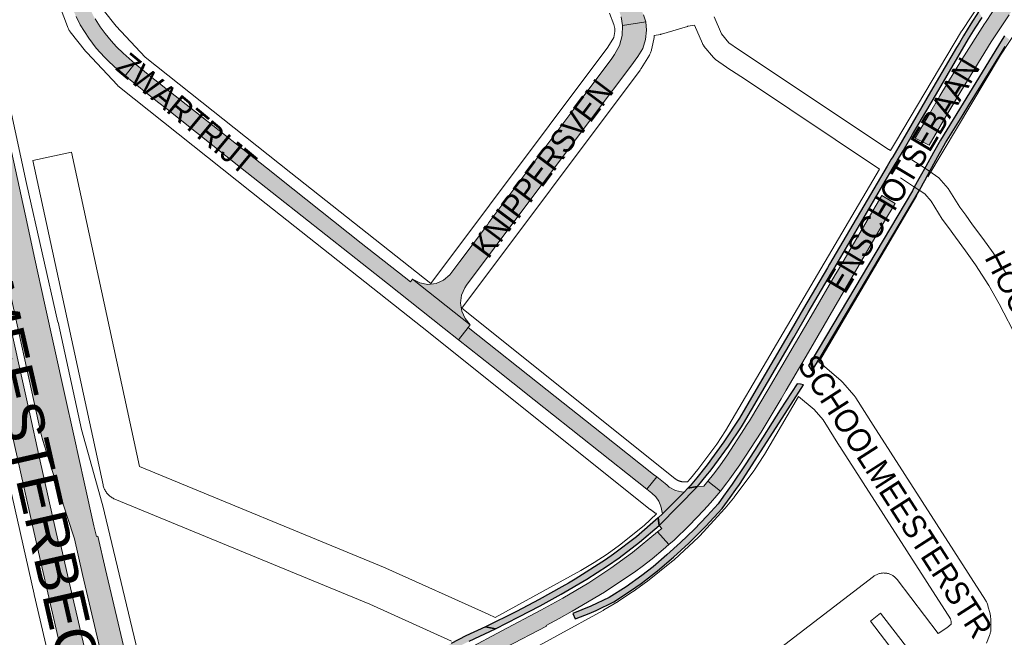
# Paper-space layout 'Layout1' of a CAD drawing. Header units: metres. Extents: x 123097 to 144122, y 392739 to 407589.
# Tile 437 of 510: x 136883 to 137208, y 398443 to 398647. Entities that reach past the tile are written whole.
import ezdxf
from ezdxf.enums import TextEntityAlignment as Align

# ---------------------------------------------------------------- set-up
doc = ezdxf.new("R2010")
doc.units = ezdxf.units.M
doc.header["$MEASUREMENT"] = 0
for name, color, linetype, lineweight in [('gs-anno-wegen algemeen tekst', 7, 'Continuous', 0), ('gs-knt-aanvullende hoofdweg', 7, 'Continuous', 0), ('gs-knt-fietspaden', 7, 'Continuous', 0), ('gs-knt-hoofdweg', 7, 'Continuous', 0), ('gs-knt-wegen algemeen', 7, 'Continuous', 0), ('ir-ARC-asfalt-hoofdwegen-te inspecteren', 5, 'Continuous', 0), ('ir-ARC-fietspaden naastliggend- te inspecteren', 1, 'Continuous', 0)]:
    doc.layers.add(name, color=color, linetype=linetype, lineweight=lineweight)
doc.styles.add('Style-Arial', font='arial.ttf')

psp = doc.layouts.get("Layout1")

# ---------------------------------------------------------------- hatches: boundary and pattern name
at = {"layer": 'ir-ARC-asfalt-hoofdwegen-te inspecteren', "linetype": 'Continuous', "lineweight": 13}
for points in [[(137027.184, 398768.397), (137025.265, 398771.385), (137023.092, 398774.194), (137020.306, 398777.093), (137017.79, 398779.155), (137015.104, 398780.989), (137011.595, 398775.425), (137014.105, 398773.688), (137016.457, 398771.744), (137019.097, 398769.093), (137021.205, 398766.003), (137025.749, 398757.073), (137029.388, 398749.975), (137046.032, 398717.701), (137058.889, 398692.554), (137059.373, 398691.512), (137060.341, 398689.626), (137066.992, 398676.673), (137067.179, 398676.223), (137074.719, 398661.565), (137080.553, 398650.208), (137081.5, 398647.544), (137081.941, 398644.751), (137089.569, 398645.882), (137088.846, 398648.277), (137087.71, 398650.506), (137075.429, 398674.427), (137070.909, 398683.231)], [(136893.148, 398750.846), (136888.191, 398752.455), (136887.176, 398749.349), (136886.436, 398746.683), (136885.566, 398742.74), (136884.938, 398738.656), (136884.493, 398734.696), (136884.322, 398732.719), (136884.094, 398728.663), (136884.039, 398726.666), (136884.053, 398725.591), (136884.13, 398723.465), (136884.237, 398721.43), (136884.427, 398719.377), (136884.644, 398717.356), (136884.891, 398715.433), (136885.243, 398713.423), (136886.038, 398709.449), (136886.463, 398707.548), (136887.442, 398703.648), (136888.45, 398699.795), (136889.519, 398695.935), (136890.475, 398692.165), (136891.422, 398688.267), (136892.726, 398682.476), (136893.982, 398676.729), (136894.792, 398672.764), (136897.116, 398661.124), (136897.821, 398658.263), (136898.136, 398657.191), (136899.083, 398654.322), (136900.194, 398651.337), (136901.845, 398647.728), (136903.224, 398644.931), (136906.073, 398640.594), (136908.535, 398637.299), (136911.233, 398634.338), (136912.653, 398632.92), (136915.598, 398630.161), (136917.12, 398628.843), (136918.043, 398628.102), (136921.244, 398632.209), (136920.299, 398632.994), (136917.391, 398635.597), (136915.199, 398637.694), (136913.39, 398639.692), (136911.409, 398642.096), (136909.808, 398644.306), (136908.138, 398646.896), (136907.268, 398648.5), (136905.984, 398650.999), (136904.701, 398653.771), (136903.979, 398655.565), (136903.12, 398658.253), (136902.652, 398660.105), (136902.003, 398662.943), (136900.958, 398667.818), (136900.047, 398672.657), (136896.609, 398688.257), (136894.079, 398699.006), (136892.175, 398705.641), (136891.302, 398709.416), (136890.515, 398713.293), (136890.196, 398715.261), (136889.771, 398718.257), (136889.492, 398721.033), (136889.373, 398723.047), (136889.294, 398726.031), (136889.311, 398728.877), (136889.456, 398732.849), (136889.813, 398736.706), (136890.07, 398738.578), (136890.753, 398742.394), (136891.671, 398746.2), (136892.194, 398748.181), (136892.808, 398750.039)], [(137206.87, 398644.626), (137209.367, 398648.291), (137211.91, 398651.932), (137212.613, 398652.921), (137215.889, 398657.423), (137217.35, 398659.43), (137220.12, 398662.997), (137220.519, 398663.511), (137229.754, 398675.404), (137230.566, 398676.45), (137230.63, 398676.532), (137241.01, 398689.9), (137246.151, 398696.755), (137246.207, 398696.83), (137252.13, 398705.16), (137253.452, 398706.884), (137257.292, 398712.685), (137260.746, 398718.725), (137261.108, 398718.712), (137261.668, 398719.496), (137261.532, 398719.577), (137264.385, 398724.819), (137266.192, 398728.384), (137261.471, 398730.723), (137259.397, 398726.609), (137257.559, 398723.552), (137254.228, 398717.777), (137250.71, 398712.113), (137247.253, 398706.923), (137243.64, 398701.84), (137240.157, 398697.302), (137231.563, 398686.104), (137224.628, 398677.067), (137217.172, 398667.534), (137209.944, 398657.827), (137206.875, 398653.554), (137203.85, 398649.25), (137201.511, 398645.697), (137201.248, 398645.297), (137193.753, 398633.495), (137186.503, 398621.54), (137183.041, 398615.629), (137178.329, 398607.636), (137182.931, 398605.271), (137188.452, 398614.769), (137193.48, 398623.231), (137203.374, 398639.337), (137205.112, 398641.99)], [(136921.244, 398632.209), (136918.043, 398628.102), (136928.718, 398619.539), (136931.891, 398617.126), (136956.039, 398597.984), (136968.589, 398588.109), (136991.923, 398569.61), (137004.493, 398559.734), (137023.143, 398544.964), (137027.873, 398541.21), (137031.062, 398545.241), (137031.746, 398546.105), (137012.757, 398561.127), (137012.045, 398560.258), (137009.935, 398561.985), (136995.831, 398573.072), (136973.294, 398590.903), (136964.605, 398597.798), (136941.2, 398616.289), (136926.302, 398628.004)], [(136896.106, 398474.312), (136892.898, 398488.534), (136889.621, 398503.158), (136886.593, 398516.837), (136878.208, 398554.949), (136869.166, 398596.413), (136863.158, 398623.64), (136856.12, 398622.087), (136855.651, 398621.984), (136865.617, 398576.504), (136869.334, 398559.399), (136869.833, 398559.509), (136877.08, 398526.725), (136889.183, 398472.646), (136899.05, 398429.587), (136912.915, 398371.885), (136912.307, 398369.096), (136920.029, 398375.303), (136913.298, 398403.12), (136909.502, 398419.04), (136902.634, 398448.193), (136899.248, 398462.791), (136896.803, 398473.477), (136896.315, 398473.369)], [(137111.849, 398496.91), (137110.006, 398494.604), (137114.16, 398491.364), (137116.343, 398494.123), (137117.301, 398495.447), (137120.539, 398500), (137127.637, 398510.747), (137134.23, 398521.811), (137135.85, 398524.594), (137143.156, 398537.141), (137168.246, 398580.233), (137171.816, 398586.148), (137167.392, 398588.723), (137152.737, 398563.801), (137152.025, 398562.584), (137144.844, 398550.302), (137138.922, 398540.174), (137129.95, 398524.83), (137123.71, 398514.46), (137122.802, 398513.044), (137122.101, 398511.95), (137116.32, 398502.931), (137114.182, 398500), (137112.643, 398497.939)], [(137027.873, 398541.21), (137038.696, 398532.618), (137052.808, 398521.476), (137089.98, 398491.981), (137093.18, 398496.028), (137092.18, 398496.813), (137075.01, 398510.409), (137057.1, 398524.604), (137031.062, 398545.241)], [(137095.081, 398483.868), (137102.249, 398491.061), (137101.33, 398491.15), (137100.338, 398491.323), (137099.417, 398491.605), (137098.705, 398491.891), (137097.928, 398492.319), (137097.312, 398492.7), (137096.602, 398493.301), (137095.936, 398493.863), (137093.18, 398496.028), (137089.98, 398491.981), (137091.612, 398490.686), (137092.911, 398489.424), (137093.911, 398488.03), (137094.548, 398486.424)], [(137106.604, 398492.863), (137094.007, 398480.059), (137094.823, 398479.056), (137093.465, 398477.906), (137097.184, 398473.723), (137098.89, 398475.229), (137103.937, 398480.046), (137108.755, 398485.092), (137110.905, 398487.502), (137113.002, 398489.957), (137114.16, 398491.364), (137110.006, 398494.604), (137108.703, 398493.039)], [(137065.28, 398451.802), (137076.003, 398458.113), (137086.36, 398465.01), (137088.415, 398466.523), (137091.732, 398469.108), (137095.359, 398472.113), (137097.184, 398473.723), (137093.465, 398477.906), (137085.165, 398471.136), (137078.121, 398466), (137070.854, 398461.186), (137062.303, 398456.095), (137054.96, 398452.18), (137042.16, 398445.32), (137031.115, 398439.442), (137023.105, 398435.126), (137025.61, 398430.557), (137030.843, 398433.289), (137043.383, 398439.895), (137056.83, 398446.86), (137056.72, 398447.09), (137061.021, 398449.408)]]:
    psp.add_hatch(color=5, dxfattribs=at).paths.add_polyline_path(points, flags=0)
at = {"layer": 'ir-ARC-asfalt-hoofdwegen-te inspecteren', "linetype": 'Continuous', "lineweight": 13, "extrusion": (0, 0, -1)}
for points in [[(-137079.303, 398635.139), (-137078.167, 398633.543), (-137067.227, 398618.954), (-137037.921, 398579.829), (-137037.397, 398579.109), (-137028.335, 398566.994), (-137024.967, 398562.606), (-137022.929, 398560.853), (-137020.47, 398559.768), (-137017.802, 398559.445), (-137015.154, 398559.911), (-137012.757, 398561.127), (-137031.746, 398546.105), (-137030.051, 398548.169), (-137028.968, 398550.611), (-137028.577, 398553.253), (-137028.906, 398555.904), (-137029.931, 398558.37), (-137030.507, 398559.186), (-137039.674, 398571.361), (-137050.762, 398586.16), (-137059.834, 398598.261), (-137072.955, 398615.788), (-137084.645, 398631.35), (-137086.971, 398634.496), (-137088.565, 398637.139), (-137089.544, 398640.066), (-137089.861, 398643.136), (-137089.569, 398645.882), (-137081.941, 398644.751), (-137081.784, 398641.377), (-137080.89, 398638.12)], [(-136929.226, 398391.213), (-136925.408, 398406.709), (-136918.426, 398436.218), (-136911.588, 398465.552), (-136909.08, 398476.558), (-136908.562, 398476.44), (-136907.737, 398479.953), (-136904.484, 398494.36), (-136901.19, 398509.203), (-136898.069, 398523.537), (-136891.481, 398553.306), (-136888.313, 398567.745), (-136885.101, 398582.588), (-136878.715, 398611.826), (-136875.563, 398626.092), (-136875.502, 398626.364), (-136865.381, 398624.13), (-136866.585, 398618.834), (-136878.41, 398564.641), (-136890.401, 398509.959), (-136890.942, 398508.009), (-136894.181, 398497.524), (-136901.06, 398476.623), (-136901.338, 398475.65), (-136904.005, 398463.921), (-136914.389, 398419.509), (-136920.431, 398394.316), (-136924.321, 398378.753), (-136930.91, 398384.049), (-136929.783, 398388.898)]]:
    psp.add_hatch(color=5, dxfattribs=at).paths.add_polyline_path(points, flags=0)
at = {"layer": 'ir-ARC-fietspaden naastliggend- te inspecteren', "linetype": 'Continuous', "lineweight": 30}
for points in [[(137110.644, 398497.818), (137111.444, 398498.842), (137112.349, 398500), (137116.857, 398506.176), (137121.092, 398512.543), (137121.784, 398513.642), (137127.041, 398522.651), (137138.336, 398541.952), (137143.13, 398550.143), (137150.822, 398563.288), (137151.535, 398564.504), (137170.817, 398597.453), (137172.1, 398599.645), (137172.553, 398600.42), (137174.348, 398603.487), (137177.498, 398608.87), (137181.837, 398616.284), (137185.336, 398622.264), (137195.923, 398640.354), (137198.14, 398643.887), (137200.406, 398647.389), (137199.275, 398649.276), (137196.744, 398645.317), (137194.29, 398641.31), (137192.969, 398639.057), (137192.012, 398637.427), (137183.455, 398622.838), (137180.557, 398617.899), (137170.942, 398601.509), (137170.49, 398600.738), (137169.135, 398598.426), (137150.17, 398566.096), (137149.468, 398564.9), (137141.585, 398551.461), (137137.477, 398544.457), (137125.186, 398523.503), (137120.487, 398515.396), (137115.359, 398507.554), (137109.816, 398500), (137106.371, 398495.7), (137104.246, 398493.145), (137103.467, 398492.284), (137106.604, 398492.863), (137109.974, 398496.96)], [(137102.249, 398491.061), (137095.081, 398483.868), (137093.712, 398482.508), (137094.007, 398480.059), (137106.604, 398492.863), (137103.467, 398492.284)], [(137036.76, 398446.67), (137040.06, 398446.05), (137047.775, 398449.952), (137054.785, 398453.557), (137061.688, 398457.364), (137070.14, 398462.389), (137073.554, 398464.538), (137076.94, 398466.74), (137080.765, 398469.433), (137087.533, 398474.562), (137094.007, 398480.059), (137093.712, 398482.508), (137086.492, 398476.294), (137078.901, 398470.54), (137076.355, 398468.776), (137066.273, 398462.383), (137064.089, 398461.077), (137061.89, 398459.788), (137054.481, 398455.641), (137046.95, 398451.72)], [(137030.33, 398443.64), (137025.45, 398441.18), (137013.341, 398434.38), (137007.34, 398430.81), (137001.7, 398427.11), (136997.11, 398423.66), (136996.493, 398423.247), (136992.4, 398420.51), (136986.62, 398416.84), (136973.744, 398409.378), (136971.35, 398407.99), (136967.6, 398405.628), (136968.724, 398403.995), (136973.29, 398406.86), (136978.68, 398409.97), (136980.892, 398411.201), (136984.68, 398413.31), (136990.62, 398416.95), (136995.08, 398419.87), (136997.785, 398421.82), (137004.79, 398426.87), (137009.87, 398430), (137018.023, 398434.749), (137019.26, 398435.47), (137026.01, 398439.21), (137031.373, 398441.916), (137040.06, 398446.05), (137036.76, 398446.67)]]:
    psp.add_hatch(color=1, dxfattribs=at).paths.add_polyline_path(points, flags=0)
at = {"layer": 'ir-ARC-fietspaden naastliggend- te inspecteren', "linetype": 'Continuous', "lineweight": 30, "extrusion": (0, 0, -1)}
for points in [[(-137178.06, 398591.481), (-137177.42, 398590.32), (-137143.94, 398533.95), (-137143.165, 398532.696), (-137144.344, 398530.954), (-137145.308, 398532.541), (-137147.02, 398535.36), (-137179.661, 398590.289), (-137180.091, 398591.012), (-137180.34, 398591.43), (-137181.127, 398592.907), (-137181.553, 398593.707), (-137183.435, 398597.235), (-137183.79, 398597.9), (-137185.858, 398601.595), (-137188.38, 398606.1), (-137193.798, 398614.852), (-137196.029, 398618.455), (-137207.016, 398636.202), (-137208.03, 398637.84), (-137209.377, 398640.146), (-137207.807, 398641.268), (-137207.03, 398640.08), (-137205.831, 398638.129), (-137186.7, 398607.01), (-137184.362, 398602.896), (-137181.836, 398598.335), (-137179.988, 398594.981), (-137179.579, 398594.238), (-137178.452, 398592.193)], [(-137083.138, 398459.868), (-137077.523, 398456.317), (-137071.531, 398453.45), (-137065.566, 398451.08), (-137066.273, 398449.291), (-137066.622, 398449.422), (-137070.923, 398451.071), (-137073.211, 398452.005), (-137079.054, 398454.925), (-137084.54, 398458.47), (-137088.045, 398460.884), (-137089.49, 398461.979), (-137093.468, 398465.12), (-137098.697, 398469.55), (-137103.745, 398474.184), (-137103.854, 398474.288), (-137109.417, 398479.86), (-137114.72, 398485.68), (-137117.39, 398489.26), (-137119.254, 398491.877), (-137120.46, 398493.57), (-137137.463, 398519.962), (-137141.562, 398526.324), (-137140.523, 398526.608), (-137139.447, 398526.652), (-137133.9, 398518.18), (-137125.423, 398504.716), (-137122.364, 398500), (-137118.043, 398493.641), (-137115.193, 398489.656), (-137113.42, 398487.18), (-137109.804, 398483.232), (-137105.506, 398478.734), (-137101.047, 398474.395), (-137096.577, 398470.347), (-137091.968, 398466.458), (-137088.26, 398463.524)]]:
    psp.add_hatch(color=1, dxfattribs=at).paths.add_polyline_path(points, flags=0)

# ---------------------------------------------------------------- linework, layer by layer
at = {"layer": 'gs-anno-wegen algemeen tekst', "color": 7, "linetype": 'Continuous', "flags": 128}
for points in [[(137128.268, 398435.375), (137140.143, 398444.476), (137164.646, 398463.256), (137164.865, 398463.415), (137165.091, 398463.563), (137165.324, 398463.7), (137165.564, 398463.825), (137165.809, 398463.939), (137166.06, 398464.04), (137166.315, 398464.129), (137166.575, 398464.205), (137166.838, 398464.268), (137167.103, 398464.319), (137167.371, 398464.356), (137167.641, 398464.38), (137167.911, 398464.391), (137168.181, 398464.389), (137168.451, 398464.373), (137168.72, 398464.345), (137168.987, 398464.302), (137169.252, 398464.247), (137169.514, 398464.179), (137169.772, 398464.099), (137170.026, 398464.005), (137170.275, 398463.9), (137170.518, 398463.782), (137170.756, 398463.652), (137170.986, 398463.511), (137171.21, 398463.359), (137171.426, 398463.196), (137171.633, 398463.023), (137171.832, 398462.839), (137172.022, 398462.647), (137172.201, 398462.445), (137172.369, 398462.236), (137172.371, 398462.234), (137172.373, 398462.231)], [(137172.373, 398462.231), (137185.983, 398444.476)], [(137163.596, 398448.566), (137174.285, 398434.622), (137177.657, 398437.224), (137166.977, 398451.157), (137163.596, 398448.566)]]:
    psp.add_lwpolyline(points, dxfattribs=at)
at = {"layer": 'gs-knt-aanvullende hoofdweg', "color": 7, "linetype": 'Continuous', "flags": 128}
for points in [[(137266.016, 398718.137), (137263.157, 398712.981), (137263.043, 398712.783), (137262.924, 398712.589), (137256.079, 398701.842), (137255.883, 398701.549), (137252.212, 398696.342), (137252.001, 398696.057), (137217.445, 398651.648), (137206.457, 398634.976), (137206.456, 398634.974), (137182.56, 398594.868)], [(137170.195, 398603.5), (137171.84, 398606.293), (137171.863, 398606.332), (137193.641, 398642.811), (137193.645, 398642.817), (137193.822, 398643.1), (137205.067, 398660.16), (137205.233, 398660.403), (137205.41, 398660.639), (137240.038, 398705.141)], [(137103.354, 398494.439), (137104.332, 398495.505), (137106.761, 398498.431), (137112.952, 398506.791), (137115.852, 398511.207), (137130.497, 398536.079), (137166.619, 398597.427)], [(137178.947, 398588.761), (137146.611, 398533.842)], [(137139.963, 398522.553), (137128.701, 398503.427), (137128.507, 398503.115), (137125.39, 398498.369), (137125.272, 398498.194), (137125.148, 398498.023), (137118.708, 398489.326), (137118.582, 398489.16), (137118.452, 398488.998), (137115.77, 398485.767), (137115.765, 398485.762), (137115.646, 398485.626), (137115.527, 398485.49), (137115.523, 398485.485), (137107.385, 398476.621), (137107.179, 398476.405), (137106.964, 398476.198), (137099.035, 398468.833), (137098.828, 398468.648), (137098.615, 398468.47), (137090.164, 398461.71), (137090, 398461.583), (137089.833, 398461.46), (137085.426, 398458.318), (137085.196, 398458.161), (137080.676, 398455.184), (137080.441, 398455.036), (137075.814, 398452.229), (137075.52, 398452.06), (137044.99, 398435.378)], [(137039.967, 398449.749), (137068.169, 398465.159), (137072.532, 398467.806), (137076.82, 398470.629), (137080.944, 398473.569), (137089.016, 398480.026), (137093.166, 398483.88)]]:
    psp.add_lwpolyline(points, dxfattribs=at)
at = {"layer": 'gs-knt-fietspaden', "color": 7, "linetype": 'Continuous', "flags": 128}
for points in [[(137112.112, 398647.566), (137114.51, 398642.02), (137116.989, 398638.981), (137120.17, 398636.774), (137126.271, 398632.763), (137126.289, 398632.751), (137169.608, 398603.896), (137169.626, 398603.884), (137170.195, 398603.5)], [(137166.619, 398597.427), (137122.406, 398626.903), (137116.277, 398630.932), (137116.204, 398630.981), (137112.58, 398633.495), (137112.448, 398633.592), (137112.32, 398633.694), (137112.197, 398633.803), (137112.079, 398633.917), (137111.967, 398634.036), (137111.861, 398634.161), (137108.761, 398637.962), (137108.663, 398638.089), (137108.569, 398638.221), (137108.482, 398638.357), (137108.402, 398638.497), (137108.328, 398638.64), (137108.26, 398638.787), (137105.633, 398644.862), (137103.511, 398644.487), (137103.49, 398644.48), (137103.449, 398644.466), (137103.322, 398644.425), (137094.733, 398641.888), (137094.617, 398641.856), (137094.559, 398641.841), (137094.539, 398641.837), (137094.5, 398641.828), (137094.383, 398641.804), (137092.405, 398641.435)], [(137208.598, 398562.661), (137204.04, 398569.802), (137200.624, 398574.618), (137197.269, 398579.104), (137195.024, 398582.271), (137193.105, 398584.889), (137189.256, 398591.068), (137186.167, 398594.552), (137181.713, 398597.585), (137177.277, 398600.446)], [(137212.07, 398541.359), (137205.982, 398553.054), (137202.596, 398559.055), (137198.232, 398565.892), (137194.966, 398570.496), (137191.609, 398574.984), (137189.346, 398578.177), (137187.303, 398580.963), (137183.626, 398586.866), (137181.507, 398589.256), (137177.845, 398591.749), (137173.483, 398594.564)]]:
    psp.add_lwpolyline(points, dxfattribs=at)
at = {"layer": 'gs-knt-hoofdweg', "color": 7, "linetype": 'Continuous', "flags": 128}
for points in [[(136875.794, 398637.552), (136885.574, 398592.685), (136895.904, 398547.017), (136895.914, 398546.971), (136903.692, 398511.617), (136910.481, 398487.28), (136910.556, 398486.994), (136934.4, 398387.423)], [(136910.847, 398362.747), (136910.529, 398364.043), (136897.027, 398419.119), (136897.007, 398419.204), (136888.098, 398457.351), (136888.086, 398457.403), (136879.801, 398493.976), (136879.79, 398494.026), (136849.411, 398632.24), (136849.378, 398632.398), (136849.263, 398632.975)]]:
    psp.add_lwpolyline(points, dxfattribs=at)
at = {"layer": 'gs-knt-wegen algemeen', "color": 7, "linetype": 'Continuous', "flags": 128}
for points in [[(136899.685, 398755.116), (136899.779, 398754.867, -0.2779467), (136899.777, 398754.857), (136898.698, 398753.816), (136897.181, 398750.595), (136895.305, 398745.532), (136893.64, 398735.58), (136892.978, 398725.674), (136893.382, 398719.008), (136896.164, 398706.314), (136902.33, 398681.001), (136902.371, 398680.822), (136902.407, 398680.642), (136904.031, 398671.84), (136904.695, 398668.859), (136908.834, 398655.169), (136910.825, 398649.898), (136915.064, 398644.498), (136924.648, 398634.273), (136972.582, 398596.148), (137018.745, 398559.711)], [(137025.595, 398441.944), (136998.653, 398454.083), (136914.638, 398488.745), (136914.35, 398488.872), (136914.069, 398489.013), (136913.795, 398489.167), (136913.528, 398489.334), (136913.27, 398489.514), (136913.021, 398489.706), (136912.782, 398489.91), (136912.552, 398490.125), (136912.334, 398490.352), (136912.126, 398490.588), (136911.93, 398490.834), (136911.746, 398491.09), (136911.575, 398491.353), (136911.417, 398491.625), (136911.272, 398491.905), (136911.141, 398492.19), (136911.024, 398492.482), (136910.92, 398492.78), (136910.832, 398493.082), (136910.758, 398493.387), (136887.65, 398600.265, -0.3695842), (136887.657, 398600.276), (136900.365, 398603.023, -0.3695828), (136900.376, 398603.016), (136922.762, 398499.478), (137003.715, 398466.079), (137003.906, 398465.996), (137037.648, 398450.794), (137039.967, 398449.749)]]:
    psp.add_lwpolyline(points, format="xyb", dxfattribs=at)
for points in [[(137093.166, 398483.88), (137093.099, 398483.92), (137092.976, 398483.994), (137092.853, 398484.069), (137092.731, 398484.145), (137092.61, 398484.222), (137092.489, 398484.299), (137092.368, 398484.378), (137092.249, 398484.458), (137092.13, 398484.539), (137092.012, 398484.62), (137091.894, 398484.703), (137091.777, 398484.786), (137091.66, 398484.871), (137091.545, 398484.956), (137091.43, 398485.043), (137091.316, 398485.129), (137091.202, 398485.218), (137091.089, 398485.306), (137091.074, 398485.319), (137015.903, 398545.368), (136964.506, 398585.935), (136964.487, 398585.95), (136916.171, 398624.379), (136915.928, 398624.582), (136915.695, 398624.797), (136915.473, 398625.022), (136905.369, 398635.802), (136905.179, 398636.014), (136904.998, 398636.235), (136899.967, 398642.645), (136899.797, 398642.871), (136899.637, 398643.104), (136899.488, 398643.345), (136899.349, 398643.591), (136899.221, 398643.843), (136899.104, 398644.101), (136898.998, 398644.363), (136896.576, 398650.773)], [(137018.745, 398559.711), (137077.115, 398637.593), (137079.029, 398640.763), (137079.416, 398642.699), (137079.416, 398643.781), (137079.066, 398645.094), (137077.597, 398648.769)], [(137092.405, 398641.435), (137092.391, 398641.287), (137092.355, 398641.032), (137092.31, 398640.78), (137091.574, 398637.096), (137091.513, 398636.821), (137091.44, 398636.549), (137091.355, 398636.28), (137091.259, 398636.015), (137091.151, 398635.755), (137091.032, 398635.499), (137090.903, 398635.249), (137090.762, 398635.005), (137088.091, 398630.583), (137087.976, 398630.4), (137087.855, 398630.22), (137087.728, 398630.045), (137028.946, 398551.613)], [(137028.946, 398551.613), (137099.191, 398495.499), (137099.256, 398495.448), (137099.321, 398495.399), (137099.387, 398495.351), (137099.454, 398495.303), (137099.522, 398495.257), (137099.59, 398495.212), (137099.66, 398495.168), (137099.729, 398495.125), (137099.8, 398495.083), (137099.871, 398495.043), (137099.943, 398495.003), (137100.015, 398494.965), (137100.088, 398494.927), (137100.162, 398494.891), (137100.236, 398494.856), (137100.31, 398494.822), (137100.386, 398494.79), (137100.461, 398494.758), (137100.538, 398494.728), (137100.614, 398494.699), (137100.691, 398494.671), (137100.769, 398494.644), (137100.847, 398494.619), (137100.925, 398494.595), (137101.004, 398494.572), (137101.083, 398494.55), (137101.162, 398494.53), (137101.242, 398494.511), (137101.322, 398494.493), (137101.402, 398494.476), (137101.483, 398494.461), (137101.563, 398494.447), (137101.592, 398494.442), (137101.662, 398494.43), (137101.732, 398494.42), (137101.802, 398494.41), (137101.873, 398494.402), (137101.943, 398494.394), (137102.013, 398494.387), (137102.084, 398494.381), (137102.155, 398494.376), (137102.226, 398494.372), (137102.296, 398494.369), (137102.367, 398494.367), (137102.438, 398494.366), (137102.509, 398494.366), (137102.579, 398494.367), (137102.65, 398494.369), (137102.721, 398494.372), (137102.792, 398494.375), (137102.862, 398494.38), (137102.933, 398494.386), (137103.003, 398494.392), (137103.074, 398494.4), (137103.144, 398494.408), (137103.215, 398494.418), (137103.284, 398494.428), (137103.354, 398494.439)], [(137146.611, 398533.842), (137147.363, 398533.317), (137147.536, 398533.191), (137147.705, 398533.06), (137147.87, 398532.924), (137153.867, 398527.782), (137154.093, 398527.579), (137154.31, 398527.365), (137154.517, 398527.141), (137158.169, 398522.992), (137158.342, 398522.787), (137158.507, 398522.575), (137158.662, 398522.356), (137158.809, 398522.131), (137164.462, 398513.048), (137201.524, 398455.438), (137201.677, 398455.188), (137201.819, 398454.93), (137201.949, 398454.667), (137202.067, 398454.398), (137202.173, 398454.124), (137202.267, 398453.845), (137202.347, 398453.563), (137203.027, 398450.962), (137203.097, 398450.666), (137203.153, 398450.368), (137203.195, 398450.067), (137203.223, 398449.764), (137203.237, 398449.461), (137203.306, 398446.379), (137203.306, 398446.09), (137203.294, 398445.803), (137203.268, 398445.515), (137203.23, 398445.23), (137203.18, 398444.946), (137203.116, 398444.665), (137203.041, 398444.387), (137202.953, 398444.112), (137202.853, 398443.842), (137201.825, 398441.239)], [(137185.983, 398444.476), (137188.756, 398446.342), (137190.257, 398447.55), (137190.238, 398448.407), (137190.013, 398449.266), (137153.486, 398506.045), (137153.434, 398506.127), (137148.04, 398514.794), (137145.046, 398518.195), (137139.963, 398522.553)]]:
    psp.add_lwpolyline(points, dxfattribs=at)
at = {"layer": 'ir-ARC-asfalt-hoofdwegen-te inspecteren', "color": 5, "linetype": 'Continuous', "lineweight": 13}
for points in [[(137209.944, 398657.827), (137206.875, 398653.554), (137203.85, 398649.25), (137201.511, 398645.697), (137201.248, 398645.297), (137193.753, 398633.495), (137186.503, 398621.54), (137183.041, 398615.629), (137178.329, 398607.636), (137182.931, 398605.271), (137188.452, 398614.769), (137193.48, 398623.231), (137203.374, 398639.337), (137205.112, 398641.99), (137206.87, 398644.626), (137209.367, 398648.291)], [(136918.426, 398436.218), (136911.588, 398465.552), (136909.08, 398476.558), (136908.562, 398476.44), (136907.737, 398479.953), (136904.484, 398494.36), (136901.19, 398509.203), (136898.069, 398523.537), (136891.481, 398553.306), (136888.313, 398567.745), (136885.101, 398582.588), (136878.715, 398611.826), (136875.563, 398626.092), (136875.502, 398626.364), (136865.381, 398624.13), (136866.585, 398618.834), (136878.41, 398564.641), (136890.401, 398509.959), (136890.942, 398508.009), (136894.181, 398497.524), (136901.06, 398476.623), (136901.338, 398475.65), (136904.005, 398463.921), (136914.389, 398419.509)]]:
    psp.add_lwpolyline(points, dxfattribs=at)
at = {"layer": 'ir-ARC-asfalt-hoofdwegen-te inspecteren', "color": 5, "linetype": 'Continuous', "lineweight": 13, "flags": 128}
for points in [[(136901.845, 398647.728), (136903.224, 398644.931), (136906.073, 398640.594), (136908.535, 398637.299), (136911.233, 398634.338), (136912.653, 398632.92), (136915.598, 398630.161), (136917.12, 398628.843), (136918.043, 398628.102), (136921.244, 398632.209), (136920.299, 398632.994), (136917.391, 398635.597), (136915.199, 398637.694), (136913.39, 398639.692), (136911.409, 398642.096), (136909.808, 398644.306), (136908.138, 398646.896)], [(137081.5, 398647.544), (137081.941, 398644.751), (137089.569, 398645.882), (137088.846, 398648.277)]]:
    psp.add_lwpolyline(points, dxfattribs=at)
for points in [[(137079.303, 398635.139), (137078.167, 398633.543), (137067.227, 398618.954), (137037.921, 398579.829), (137037.397, 398579.109), (137028.335, 398566.994), (137024.967, 398562.606), (137022.929, 398560.853), (137020.47, 398559.768), (137017.802, 398559.445), (137015.154, 398559.911), (137012.757, 398561.127), (137031.746, 398546.105), (137030.051, 398548.169), (137028.968, 398550.611), (137028.577, 398553.253), (137028.906, 398555.904), (137029.931, 398558.37), (137030.507, 398559.186), (137039.674, 398571.361), (137050.762, 398586.16), (137059.834, 398598.261), (137072.955, 398615.788), (137084.645, 398631.35), (137086.971, 398634.496), (137088.565, 398637.139), (137089.544, 398640.066), (137089.861, 398643.136), (137089.569, 398645.882), (137081.941, 398644.751), (137081.784, 398641.377), (137080.89, 398638.12)], [(136921.244, 398632.209), (136918.043, 398628.102), (136928.718, 398619.539), (136931.891, 398617.126), (136956.039, 398597.984), (136968.589, 398588.109), (136991.923, 398569.61), (137004.493, 398559.734), (137023.143, 398544.964), (137027.873, 398541.21), (137031.062, 398545.241), (137031.746, 398546.105), (137012.757, 398561.127), (137012.045, 398560.258), (137009.935, 398561.985), (136995.831, 398573.072), (136973.294, 398590.903), (136964.605, 398597.798), (136941.2, 398616.289), (136926.302, 398628.004)], [(137027.873, 398541.21), (137038.696, 398532.618), (137052.808, 398521.476), (137089.98, 398491.981), (137093.18, 398496.028), (137092.18, 398496.813), (137075.01, 398510.409), (137057.1, 398524.604), (137031.062, 398545.241)], [(137095.081, 398483.868), (137102.249, 398491.061), (137101.33, 398491.15), (137100.338, 398491.323), (137099.417, 398491.605), (137098.705, 398491.891), (137097.928, 398492.319), (137097.312, 398492.7), (137096.602, 398493.301), (137095.936, 398493.863), (137093.18, 398496.028), (137089.98, 398491.981), (137091.612, 398490.686), (137092.911, 398489.424), (137093.911, 398488.03), (137094.548, 398486.424)]]:
    psp.add_lwpolyline(points, close=True, dxfattribs=at)
at = {"layer": 'ir-ARC-asfalt-hoofdwegen-te inspecteren', "color": 5, "linetype": 'Continuous', "lineweight": 13}
for points in [[(136896.106, 398474.312), (136892.898, 398488.534), (136889.621, 398503.158), (136886.593, 398516.837), (136878.208, 398554.949), (136869.166, 398596.413), (136863.158, 398623.64), (136856.12, 398622.087), (136855.651, 398621.984), (136865.617, 398576.504), (136869.334, 398559.399), (136869.833, 398559.509), (136877.08, 398526.725), (136889.183, 398472.646), (136899.05, 398429.587), (136912.915, 398371.885), (136912.307, 398369.096), (136920.029, 398375.303), (136913.298, 398403.12), (136909.502, 398419.04), (136902.634, 398448.193), (136899.248, 398462.791), (136896.803, 398473.477), (136896.315, 398473.369)], [(137111.849, 398496.91), (137110.006, 398494.604), (137114.16, 398491.364), (137116.343, 398494.123), (137117.301, 398495.447), (137120.539, 398500), (137127.637, 398510.747), (137134.23, 398521.811), (137135.85, 398524.594), (137143.156, 398537.141), (137168.246, 398580.233), (137171.816, 398586.148), (137167.392, 398588.723), (137152.737, 398563.801), (137152.025, 398562.584), (137144.844, 398550.302), (137138.922, 398540.174), (137129.95, 398524.83), (137123.71, 398514.46), (137122.802, 398513.044), (137122.101, 398511.95), (137116.32, 398502.931), (137114.182, 398500), (137112.643, 398497.939)], [(137106.604, 398492.863), (137094.007, 398480.059), (137094.823, 398479.056), (137093.465, 398477.906), (137097.184, 398473.723), (137098.89, 398475.229), (137103.937, 398480.046), (137108.755, 398485.092), (137110.905, 398487.502), (137113.002, 398489.957), (137114.16, 398491.364), (137110.006, 398494.604), (137108.703, 398493.039)], [(137065.28, 398451.802), (137076.003, 398458.113), (137086.36, 398465.01), (137088.415, 398466.523), (137091.732, 398469.108), (137095.359, 398472.113), (137097.184, 398473.723), (137093.465, 398477.906), (137085.165, 398471.136), (137078.121, 398466), (137070.854, 398461.186), (137062.303, 398456.095), (137054.96, 398452.18), (137042.16, 398445.32), (137031.115, 398439.442), (137023.105, 398435.126), (137025.61, 398430.557), (137030.843, 398433.289), (137043.383, 398439.895), (137056.83, 398446.86), (137056.72, 398447.09), (137061.021, 398449.408)]]:
    psp.add_lwpolyline(points, close=True, dxfattribs=at)
at = {"layer": 'ir-ARC-fietspaden naastliggend- te inspecteren', "color": 1, "linetype": 'Continuous', "lineweight": 30}
for points in [[(137199.275, 398649.276), (137196.744, 398645.317), (137194.29, 398641.31), (137192.969, 398639.057), (137192.012, 398637.427), (137183.455, 398622.838), (137180.557, 398617.899), (137170.942, 398601.509), (137170.49, 398600.738), (137169.135, 398598.426), (137150.17, 398566.096), (137149.468, 398564.9), (137141.585, 398551.461), (137137.477, 398544.457), (137125.186, 398523.503), (137120.487, 398515.396), (137115.359, 398507.554), (137109.816, 398500), (137106.371, 398495.7), (137104.246, 398493.145), (137103.467, 398492.284), (137106.604, 398492.863), (137109.974, 398496.96), (137110.644, 398497.818), (137111.444, 398498.842), (137112.349, 398500), (137116.857, 398506.176), (137121.092, 398512.543), (137121.784, 398513.642), (137127.041, 398522.651), (137138.336, 398541.952), (137143.13, 398550.143), (137150.822, 398563.288), (137151.535, 398564.504), (137170.817, 398597.453), (137172.1, 398599.645), (137172.553, 398600.42), (137174.348, 398603.487), (137177.498, 398608.87), (137181.837, 398616.284), (137185.336, 398622.264), (137195.923, 398640.354), (137198.14, 398643.887), (137200.406, 398647.389)], [(137207.807, 398641.268), (137207.03, 398640.08), (137205.831, 398638.129), (137186.7, 398607.01), (137184.362, 398602.896), (137181.836, 398598.335), (137179.988, 398594.981), (137179.579, 398594.238), (137178.452, 398592.193), (137178.06, 398591.481), (137177.42, 398590.32), (137143.94, 398533.95), (137143.165, 398532.696), (137144.344, 398530.954), (137145.308, 398532.541), (137147.02, 398535.36), (137179.661, 398590.289), (137180.091, 398591.012), (137180.34, 398591.43), (137181.127, 398592.907), (137181.553, 398593.707), (137183.435, 398597.235), (137183.79, 398597.9), (137185.858, 398601.595), (137188.38, 398606.1), (137193.798, 398614.852), (137196.029, 398618.455), (137207.016, 398636.202), (137208.03, 398637.84)], [(137031.373, 398441.916), (137040.06, 398446.05), (137036.76, 398446.67), (137030.33, 398443.64), (137025.45, 398441.18)]]:
    psp.add_lwpolyline(points, dxfattribs=at)
for points in [[(137083.138, 398459.868), (137077.523, 398456.317), (137071.531, 398453.45), (137065.566, 398451.08), (137066.273, 398449.291), (137066.622, 398449.422), (137070.923, 398451.071), (137073.211, 398452.005), (137079.054, 398454.925), (137084.54, 398458.47), (137088.045, 398460.884), (137089.49, 398461.979), (137093.468, 398465.12), (137098.697, 398469.55), (137103.745, 398474.184), (137103.854, 398474.288), (137109.417, 398479.86), (137114.72, 398485.68), (137117.39, 398489.26), (137119.254, 398491.877), (137120.46, 398493.57), (137137.463, 398519.962), (137141.562, 398526.324), (137140.523, 398526.608), (137139.447, 398526.652), (137133.9, 398518.18), (137125.423, 398504.716), (137122.364, 398500), (137118.043, 398493.641), (137115.193, 398489.656), (137113.42, 398487.18), (137109.804, 398483.232), (137105.506, 398478.734), (137101.047, 398474.395), (137096.577, 398470.347), (137091.968, 398466.458), (137088.26, 398463.524)], [(137102.249, 398491.061), (137095.081, 398483.868), (137093.712, 398482.508), (137094.007, 398480.059), (137106.604, 398492.863), (137103.467, 398492.284)], [(137036.76, 398446.67), (137040.06, 398446.05), (137047.775, 398449.952), (137054.785, 398453.557), (137061.688, 398457.364), (137070.14, 398462.389), (137073.554, 398464.538), (137076.94, 398466.74), (137080.765, 398469.433), (137087.533, 398474.562), (137094.007, 398480.059), (137093.712, 398482.508), (137086.492, 398476.294), (137078.901, 398470.54), (137076.355, 398468.776), (137066.273, 398462.383), (137064.089, 398461.077), (137061.89, 398459.788), (137054.481, 398455.641), (137046.95, 398451.72)]]:
    psp.add_lwpolyline(points, close=True, dxfattribs=at)

# ---------------------------------------------------------------- texts
at = {"layer": 'gs-anno-wegen algemeen tekst', "color": 7, "style": 'Style-Arial', "width": 0.909091}
for s, rotation, p in [('ZWARTRIJT', 320.22027, (136938.245, 398615.642)), ('ENSCHOTSEBAAN', 59.16227, (137174.294, 398595.445)), ('KNIPPERSVEN', 53.14954, (137055.459, 398597.654))]:
    psp.add_text(s, height=7.7, rotation=rotation, dxfattribs=at).set_placement(p, align=Align.MIDDLE_CENTER)
at = {"layer": 'gs-anno-wegen algemeen tekst', "color": 7, "style": 'Style-Arial'}
psp.add_text('BURGEMEESTERBECHTWEG', height=13.6, rotation=282.83042, dxfattribs=at).set_placement((136888.93, 398495.289), align=Align.MIDDLE_CENTER)
at = {"layer": 'gs-anno-wegen algemeen tekst', "color": 7, "linetype": 'Continuous', "style": 'Style-Arial'}
psp.add_text('HOOGEINDPAD', height=7, rotation=296.93384, dxfattribs=at).set_placement((137220.791, 398537.155), align=Align.MIDDLE_CENTER)
at = {"layer": 'gs-anno-wegen algemeen tekst', "color": 7, "linetype": 'Continuous', "style": 'Style-Arial', "width": 0.909091}
psp.add_text('SCHOOLMEESTERSTR', height=7.7, rotation=302.75388, dxfattribs=at).set_placement((137171.786, 398489.631), align=Align.MIDDLE_CENTER)

doc.saveas('drawing.dxf')
